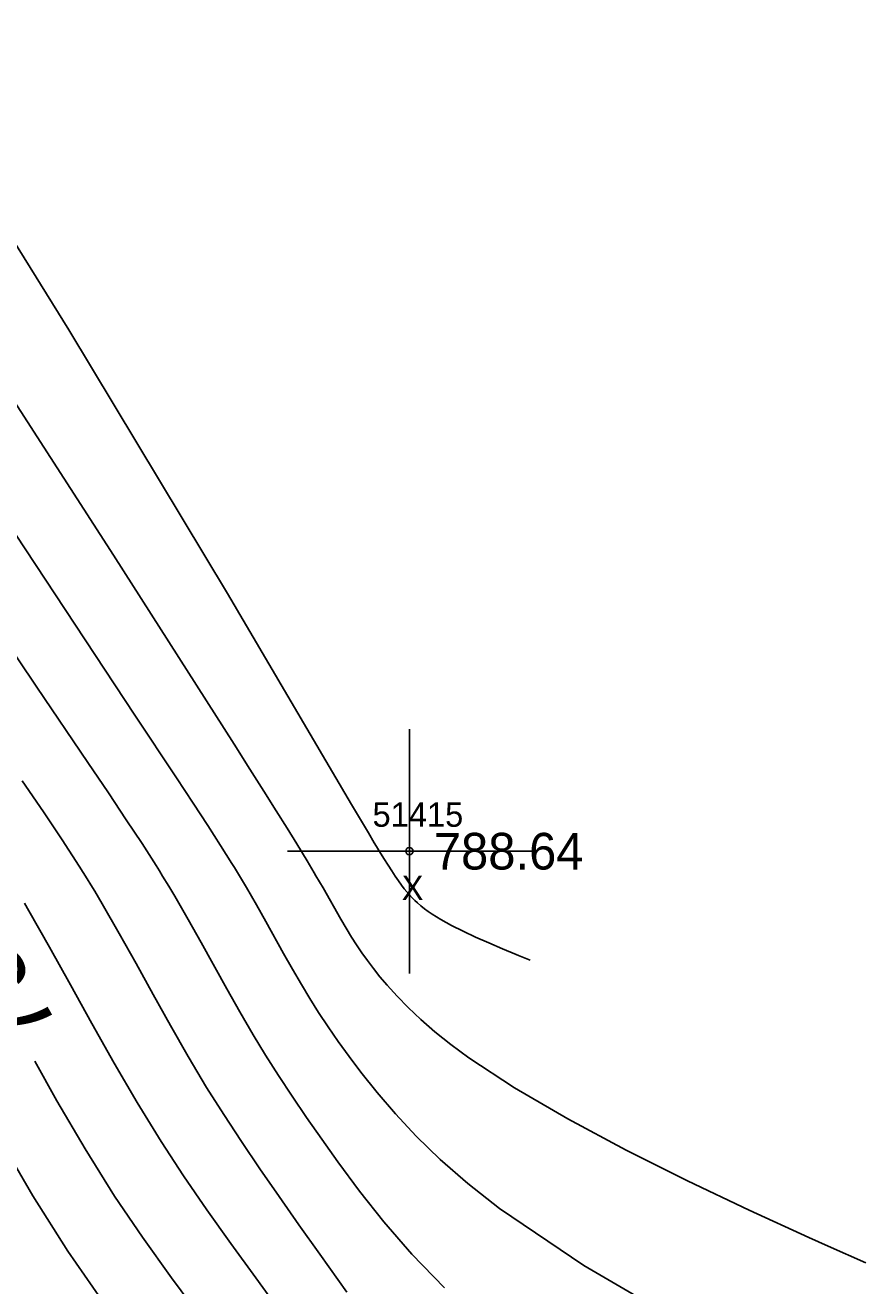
# Model space of a CAD drawing. Extents: x 1378535 to 1380697, y 997729 to 1000024.
# Drawn here: x 1380282.6 to 1380317.1, y 998523.3 to 998574.9 of the extents above; entities that cross this region are included whole.
import ezdxf

# ---------------------------------------------------------------- set-up
doc = ezdxf.new("R2010")
doc.units = 0
for name, color, linetype in [('RD_DTM_Major1', 7, 'Continuous'), ('RD_DTM_Major1_Lbl', 7, 'Continuous'), ('RD_DTM_Minor1', 7, 'Continuous'), ('RD_EX_Misc', 7, 'Continuous'), ('RD_EX_Misc_txCode', 7, 'Continuous'), ('RD_EX_TX_Misc_ELEV', 7, 'Continuous'), ('RD_SMD_Locator', 7, 'Continuous')]:
    doc.layers.add(name, color=color, linetype=linetype)

msp = doc.modelspace()

# ---------------------------------------------------------------- linework, layer by layer
at = {"layer": 'RD_DTM_Major1'}
for points in [[(1380317.079, 998524.204), (1380315.533, 998524.887), (1380315.14, 998525.062), (1380314.743, 998525.24), (1380312.297, 998526.359), (1380309.771, 998527.564), (1380307.262, 998528.823), (1380304.867, 998530.104), (1380302.684, 998531.374), (1380300.81, 998532.602), (1380300.079, 998533.142), (1380299.427, 998533.665), (1380298.846, 998534.17), (1380298.33, 998534.657), (1380297.873, 998535.125), (1380297.466, 998535.573), (1380297.172, 998535.918), (1380296.903, 998536.253), (1380296.656, 998536.579), (1380296.427, 998536.9), (1380296.212, 998537.219), (1380296.007, 998537.539), (1380295.787, 998537.901), (1380295.567, 998538.276), (1380294.839, 998539.551), (1380294.548, 998540.052), (1380294.48, 998540.168), (1380294.187, 998540.66), (1380293.763, 998541.359), (1380293.37, 998541.995), (1380292.923, 998542.71), (1380292.416, 998543.515), (1380291.842, 998544.422), (1380291.195, 998545.442), (1380286.251, 998553.174), (1380279.587, 998563.481)], [(1380289.861, 998521.939), (1380288.629, 998523.594), (1380287.44, 998525.252), (1380286.3, 998526.935), (1380285.088, 998528.869), (1380283.939, 998530.831), (1380283.029, 998532.459)]]:
    msp.add_lwpolyline(points, dxfattribs=at)
at = {"layer": 'RD_DTM_Minor1'}
for points in [[(1380303.328, 998536.596), (1380302.85, 998536.79), (1380302.755, 998536.83), (1380302.188, 998537.064), (1380301.631, 998537.3), (1380301.091, 998537.539), (1380300.577, 998537.778), (1380300.099, 998538.017), (1380299.666, 998538.255), (1380299.484, 998538.364), (1380299.312, 998538.473), (1380299.15, 998538.583), (1380298.995, 998538.697), (1380298.848, 998538.815), (1380298.707, 998538.938), (1380298.597, 998539.041), (1380298.489, 998539.149), (1380298.383, 998539.265), (1380298.276, 998539.388), (1380298.168, 998539.521), (1380298.058, 998539.665), (1380297.931, 998539.841), (1380297.797, 998540.035), (1380297.655, 998540.25), (1380297.502, 998540.488), (1380297.337, 998540.753), (1380297.156, 998541.047), (1380297.029, 998541.256), (1380296.94, 998541.404), (1380296.699, 998541.807), (1380296.01, 998542.971), (1380290.922, 998551.606), (1380284.429, 998562.404), (1380276.661, 998574.871)], [(1380299.816, 998523.182), (1380298.476, 998524.565), (1380297.331, 998525.886), (1380296.337, 998527.146), (1380295.451, 998528.347), (1380294.791, 998529.269), (1380294.168, 998530.159), (1380293.579, 998531.025), (1380293.02, 998531.873), (1380292.488, 998532.711), (1380291.979, 998533.545), (1380291.431, 998534.483), (1380290.899, 998535.424), (1380289.851, 998537.315), (1380289.319, 998538.262), (1380288.769, 998539.21), (1380288.522, 998539.623), (1380288.268, 998540.041), (1380288.137, 998540.252), (1380288.004, 998540.465), (1380287.427, 998541.367), (1380286.78, 998542.347), (1380286.044, 998543.443), (1380285.2, 998544.689), (1380283.109, 998547.77), (1380278.402, 998554.775)], [(1380309.622, 998521.703), (1380305.522, 998524.099), (1380302.07, 998526.429), (1380300.771, 998527.45), (1380299.641, 998528.436), (1380298.66, 998529.387), (1380297.806, 998530.3), (1380297.058, 998531.175), (1380296.395, 998532.009), (1380295.911, 998532.65), (1380295.463, 998533.268), (1380295.048, 998533.867), (1380294.66, 998534.452), (1380294.297, 998535.026), (1380293.952, 998535.594), (1380293.583, 998536.228), (1380293.224, 998536.865), (1380292.499, 998538.174), (1380292.114, 998538.857), (1380291.703, 998539.566), (1380291.415, 998540.049), (1380291.212, 998540.383), (1380291.106, 998540.554), (1380290.643, 998541.29), (1380290.119, 998542.105), (1380289.519, 998543.022), (1380288.83, 998544.067), (1380287.132, 998546.631), (1380282.234, 998554.038)], [(1380295.814, 998523.002), (1380294.702, 998524.562), (1380293.854, 998525.761), (1380293.038, 998526.921), (1380292.252, 998528.053), (1380291.496, 998529.168), (1380290.769, 998530.276), (1380290.07, 998531.39), (1380289.316, 998532.652), (1380288.589, 998533.923), (1380287.88, 998535.194), (1380287.182, 998536.454), (1380286.489, 998537.694), (1380285.792, 998538.902), (1380285.639, 998539.16), (1380285.485, 998539.418), (1380285.33, 998539.674), (1380285.172, 998539.93), (1380285.013, 998540.187), (1380284.851, 998540.445), (1380284.156, 998541.521), (1380283.387, 998542.671), (1380282.519, 998543.94)], [(1380293.129, 998522.155), (1380292.083, 998523.591), (1380291.065, 998524.995), (1380290.076, 998526.382), (1380289.12, 998527.769), (1380288.201, 998529.169), (1380287.218, 998530.768), (1380286.277, 998532.385), (1380285.372, 998533.998), (1380284.494, 998535.589), (1380283.636, 998537.135), (1380282.791, 998538.617), (1380282.607, 998538.929)], [(1380285.748, 998522.722), (1380284.386, 998524.684), (1380282.947, 998526.95), (1380281.591, 998529.26)]]:
    msp.add_lwpolyline(points, dxfattribs=at)
at = {"layer": 'RD_EX_Misc'}
for p, q in [((1380298.378, 998536.057), (1380298.378, 998546.057)), ((1380293.378, 998541.057), (1380303.378, 998541.057))]:
    msp.add_line(p, q, dxfattribs=at)
at = {"layer": 'RD_SMD_Locator'}
msp.add_circle((1380298.378, 998541.057), 0.15, dxfattribs=at)

# ---------------------------------------------------------------- texts
at = {"layer": 'RD_DTM_Major1_Lbl'}
msp.add_text('795', height=3, rotation=119.4201, dxfattribs=at).set_placement((1380284.088, 998533.747))
at = {"layer": 'RD_EX_Misc_txCode'}
for s, p in [('51415', (1380296.866, 998542.057)), ('X', (1380298.063, 998539.057))]:
    msp.add_text(s, height=1, dxfattribs=at).set_placement(p)
at = {"layer": 'RD_EX_TX_Misc_ELEV'}
msp.add_text('788.64', height=1.5, dxfattribs=at).set_placement((1380299.378, 998540.307))

doc.saveas('drawing.dxf')
